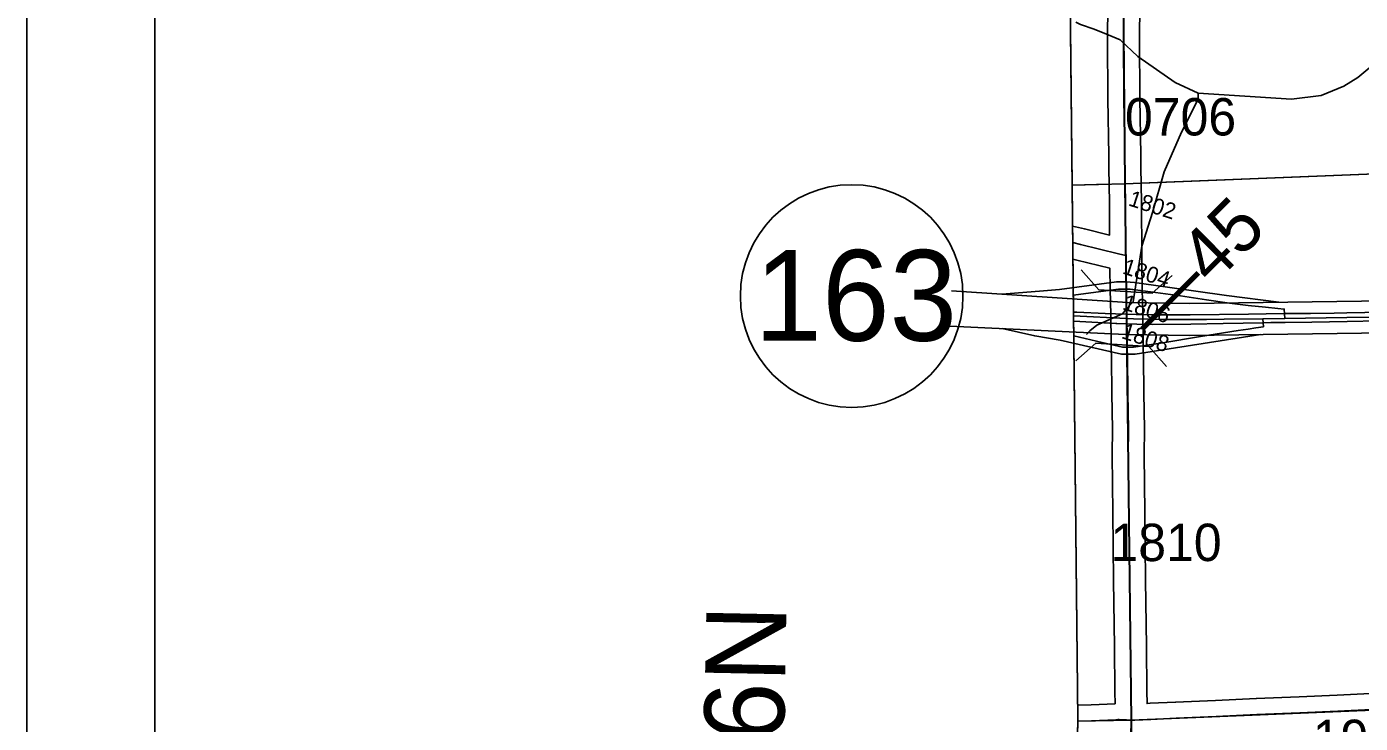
# Model space of a CAD drawing. Extents: x 23.6 to 68.7, y -63 to -29.
# Drawn here: x 30.623 to 33.122, y -42.755 to -41.451 of the extents above; entities that cross this region are included whole.
import ezdxf

# ---------------------------------------------------------------- set-up
doc = ezdxf.new("R2010")
doc.units = 0
for name, color, linetype in [('tdCoCityStreetMinor', 7, 'Continuous'), ('tdCoClipBndry', 7, 'Continuous'), ('tdCoCoBndry', 7, 'Continuous'), ('tdCoDivCarto', 7, 'Continuous'), ('tdCoFrame', 7, 'Continuous'), ('tdCoHydroRiver', 7, 'Continuous'), ('tdCoPriCL', 7, 'Continuous'), ('tdCoPriDiv', 7, 'Continuous'), ('tdCoPrimary', 7, 'Continuous'), ('tdCoPriRamp', 7, 'Continuous'), ('tdCoSecRdNmbr', 7, 'Continuous'), ('tdCoSecRteBand', 7, 'Continuous'), ('tdCoSecRteCL', 7, 'Continuous'), ('tdCoSectLine', 7, 'Continuous'), ('tdCoSectLinePart', 7, 'Continuous'), ('tdCoShieldStRte', 7, 'Continuous'), ('tdCoStrucDivPri', 7, 'Continuous'), ('tdCoSurfAsphalt', 7, 'Continuous'), ('tdCoSurfConc', 7, 'Continuous'), ('tdCoSurfGravel', 7, 'Continuous'), ('tdCoTwpBndryShd', 7, 'Continuous'), ('tdCoTwpRngTxt', 7, 'Continuous'), ('tdStHwyPriRefPost1', 7, 'Continuous'), ('tdStHwyPriRefPost5', 7, 'Continuous')]:
    doc.layers.add(name, color=color, linetype=linetype)

msp = doc.modelspace()

# ---------------------------------------------------------------- linework, layer by layer
at = {"layer": 'tdCoCityStreetMinor'}
msp.add_line((32.6684, -41.8759), (32.6822, -41.8793), dxfattribs=at)
at = {"layer": 'tdCoClipBndry'}
msp.add_lwpolyline([(56.8227, -57.553), (51.8233, -57.6334), (46.8056, -57.7041), (45.8081, -57.7131), (44.8328, -57.735), (43.8446, -57.7356), (42.8125, -57.7502), (36.856, -57.8104), (34.8462, -57.8398), (33.8615, -57.8433), (32.8589, -57.8556), (32.833, -57.8525), (32.8013, -57.8383), (32.7717, -57.8067), (32.7614, -57.7827), (32.7577, -57.7569), (32.6839, -51.7283), (32.6474, -49.7276), (32.6233, -45.7459), (32.6113, -44.7492), (32.588, -43.7493), (32.587, -43.0064), (32.5923, -42.7484), (32.5183, -35.7733)], dxfattribs=at)
at = {"layer": 'tdCoCoBndry'}
for p, q in [((32.6811, -41.7451), (32.6722, -40.7503)), ((32.6722, -40.7503), (32.6811, -41.7451)), ((32.6927, -42.7489), (32.6811, -41.7451)), ((32.6811, -41.7451), (32.6927, -42.7489)), ((32.6879, -42.9908), (32.6927, -42.7489)), ((32.6927, -42.7489), (32.6879, -42.9908))]:
    msp.add_line(p, q, dxfattribs=at)
for points in [[(32.5183, -35.7733), (32.5923, -42.7484), (32.587, -43.0064), (32.588, -43.7493), (32.6113, -44.7492), (32.6233, -45.7459), (32.6474, -49.7276), (32.6839, -51.7283)], [(32.6718, -40.7503), (32.6807, -41.745), (32.6923, -42.7489), (32.6875, -42.9908), (32.687, -43.0063), (32.6879, -43.7492), (32.7112, -44.7475), (32.7232, -45.7449), (32.73, -46.7351), (32.7344, -47.7196), (32.7414, -48.7221), (32.7473, -49.7257), (32.7682, -50.7257), (32.7838, -51.7268), (32.7945, -52.7546), (32.8063, -53.7572), (32.8202, -54.758), (32.8346, -55.7561), (32.8426, -56.756), (32.8576, -57.7557)], [(36.8552, -57.7104), (35.8554, -57.7251), (34.8462, -57.7399), (33.861, -57.7434), (32.858, -57.7557), (32.843, -56.756), (32.8349, -55.7561), (32.8205, -54.758), (32.8066, -53.7572), (32.7948, -52.7546), (32.7842, -51.7268), (32.7685, -50.7257), (32.7477, -49.7257), (32.7417, -48.7221), (32.7347, -47.7196), (32.7303, -46.7351), (32.7236, -45.745), (32.7116, -44.7475), (32.6883, -43.7492), (32.6873, -43.0063), (32.6879, -42.9908), (32.6927, -42.7489), (32.6811, -41.7451), (32.6722, -40.7503)], [(32.7842, -51.7268), (32.7685, -50.7257), (32.7477, -49.7257), (32.7417, -48.7221), (32.7347, -47.7196), (32.7303, -46.7351), (32.7236, -45.745), (32.7116, -44.7475), (32.6883, -43.7492), (32.6873, -43.0063), (32.6879, -42.9908), (32.6927, -42.7489), (32.6811, -41.7451), (32.6722, -40.7503)]]:
    msp.add_lwpolyline(points, dxfattribs=at)
at = {"layer": 'tdCoDivCarto'}
for p, q in [((32.5902, -41.9853), (32.5842, -41.9849)), ((32.6433, -41.988), (32.5902, -41.9853)), ((32.6632, -41.9886), (32.6433, -41.988)), ((32.6839, -41.9892), (32.6632, -41.9886)), ((32.7014, -41.9897), (32.6839, -41.9892)), ((32.7028, -41.9897), (32.7014, -41.9897)), ((32.7306, -41.9905), (32.7028, -41.9897)), ((32.8028, -41.9905), (32.7306, -41.9905)), ((32.9123, -41.989), (32.8028, -41.9905)), ((32.9784, -41.988), (32.9123, -41.989)), ((32.9806, -41.988), (32.9784, -41.988)), ((33.028, -41.988), (32.9806, -41.988)), ((33.0724, -41.9871), (33.028, -41.988)), ((33.0964, -41.9864), (33.0724, -41.9871)), ((33.1298, -41.9856), (33.0964, -41.9864)), ((32.5844, -42.002), (32.5959, -42.0028)), ((32.5959, -42.0028), (32.6634, -42.0064)), ((32.6634, -42.0064), (32.6652, -42.0065)), ((32.6652, -42.0065), (32.6838, -42.007)), ((32.6838, -42.007), (32.6842, -42.007)), ((32.6838, -42.007), (32.6842, -42.007)), ((32.6842, -42.007), (32.7028, -42.0074)), ((32.7028, -42.0074), (32.7316, -42.008)), ((32.7316, -42.008), (32.8043, -42.0075)), ((32.8043, -42.0075), (32.8645, -42.0065)), ((32.8645, -42.0065), (32.9394, -42.0049)), ((32.9394, -42.0049), (32.954, -42.0046)), ((32.954, -42.0046), (32.9807, -42.0044)), ((32.9807, -42.0044), (33.031, -42.0041)), ((33.031, -42.0041), (33.0968, -42.0028)), ((33.0968, -42.0028), (33.1565, -42.0016))]:
    msp.add_line(p, q, dxfattribs=at)
for points in [[(32.6839, -41.9892), (32.6632, -41.9886), (32.6433, -41.988), (32.5902, -41.9853), (32.5842, -41.9849)], [(32.6839, -41.9892), (32.6632, -41.9886), (32.6433, -41.988), (32.5902, -41.9853), (32.5842, -41.9849)], [(32.6839, -41.9892), (32.6632, -41.9886), (32.6433, -41.988), (32.5902, -41.9853), (32.5842, -41.9849)], [(32.9806, -41.988), (32.9784, -41.988), (32.9123, -41.989), (32.8028, -41.9905), (32.7306, -41.9905), (32.7028, -41.9897), (32.7014, -41.9897), (32.6839, -41.9892)], [(32.9806, -41.988), (32.9784, -41.988), (32.9123, -41.989), (32.8028, -41.9905), (32.7306, -41.9905), (32.7028, -41.9897), (32.7014, -41.9897), (32.6839, -41.9892)], [(32.9806, -41.988), (32.9784, -41.988), (32.9123, -41.989), (32.8028, -41.9905), (32.7306, -41.9905), (32.7028, -41.9897), (32.7014, -41.9897), (32.6839, -41.9892)], [(33.0964, -41.9864), (33.0724, -41.9871), (33.028, -41.988), (32.9806, -41.988)], [(33.0964, -41.9864), (33.0724, -41.9871), (33.028, -41.988), (32.9806, -41.988)], [(33.0964, -41.9864), (33.0724, -41.9871), (33.028, -41.988), (32.9806, -41.988)], [(33.5535, -41.9783), (33.4911, -41.9794), (33.4077, -41.9806), (33.2862, -41.9829), (33.1779, -41.9846), (33.1298, -41.9856), (33.0964, -41.9864)], [(33.5535, -41.9783), (33.4911, -41.9794), (33.4077, -41.9806), (33.2862, -41.9829), (33.1779, -41.9846), (33.1298, -41.9856), (33.0964, -41.9864)], [(33.5535, -41.9783), (33.4911, -41.9794), (33.4077, -41.9806), (33.2862, -41.9829), (33.1779, -41.9846), (33.1298, -41.9856), (33.0964, -41.9864)], [(32.5844, -42.002), (32.5959, -42.0028), (32.6634, -42.0064), (32.6652, -42.0065), (32.6838, -42.007)], [(32.5844, -42.002), (32.5959, -42.0028), (32.6634, -42.0064), (32.6652, -42.0065), (32.6838, -42.007)], [(32.5844, -42.002), (32.5959, -42.0028), (32.6634, -42.0064), (32.6652, -42.0065), (32.6838, -42.007)], [(32.6838, -42.007), (32.6842, -42.007), (32.7028, -42.0074), (32.7316, -42.008), (32.8043, -42.0075), (32.8645, -42.0065), (32.9394, -42.0049)], [(32.6838, -42.007), (32.6842, -42.007)], [(32.6842, -42.007), (32.7028, -42.0074), (32.7316, -42.008), (32.8043, -42.0075), (32.8645, -42.0065), (32.9394, -42.0049)], [(32.6842, -42.007), (32.7028, -42.0074), (32.7316, -42.008), (32.8043, -42.0075), (32.8645, -42.0065), (32.9394, -42.0049)], [(32.9394, -42.0049), (32.954, -42.0046), (32.9807, -42.0044)], [(32.9394, -42.0049), (32.954, -42.0046), (32.9807, -42.0044)], [(32.9394, -42.0049), (32.954, -42.0046), (32.9807, -42.0044)], [(32.9807, -42.0044), (33.031, -42.0041), (33.0968, -42.0028)], [(32.9807, -42.0044), (33.031, -42.0041), (33.0968, -42.0028)], [(32.9807, -42.0044), (33.031, -42.0041), (33.0968, -42.0028)], [(33.0968, -42.0028), (33.1565, -42.0016), (33.1566, -42.0016)], [(33.0968, -42.0028), (33.1565, -42.0016), (33.1566, -42.0016)], [(33.0968, -42.0028), (33.1565, -42.0016), (33.1566, -42.0016)]]:
    msp.add_lwpolyline(points, dxfattribs=at)
at = {"layer": 'tdCoFrame'}
for points in [[(30.6232, -29.9813), (66.6232, -29.9813), (66.6232, -61.9813), (30.6232, -61.9813)], [(30.8632, -30.2213), (66.3832, -30.2213), (66.3832, -61.7413), (30.8632, -61.7413)]]:
    msp.add_lwpolyline(points, close=True, dxfattribs=at)
at = {"layer": 'tdCoHydroRiver'}
for points in [[(32.6716, -41.4754), (32.6489, -41.4659), (32.6232, -41.4552), (32.5975, -41.4466), (32.5889, -41.4424)], [(33.3707, -41.4744), (33.3408, -41.4778), (33.2775, -41.4609), (33.2538, -41.4596), (33.227, -41.4645), (33.1877, -41.4869), (33.1172, -41.5459), (33.0905, -41.5619), (33.048, -41.5796), (32.9928, -41.5864), (32.8175, -41.5751)], [(32.8175, -41.5751), (32.7747, -41.555), (32.7049, -41.5066), (32.6716, -41.4754)], [(32.8175, -41.5751), (32.8176, -41.5862), (32.7865, -41.648), (32.7539, -41.7225), (32.7324, -41.7984), (32.7124, -41.8617), (32.6959, -41.966), (32.6834, -41.9787), (32.6761, -41.9884)], [(32.6761, -41.9884), (32.6277, -42.0096), (32.6148, -42.0204), (32.6084, -42.0268)]]:
    msp.add_lwpolyline(points, dxfattribs=at)
at = {"layer": 'tdCoPriCL'}
for points in [[(32.9803, -41.9968), (32.9791, -41.9793), (32.9668, -41.9784), (32.9442, -41.9761), (32.9117, -41.973), (32.8767, -41.9683), (32.8335, -41.9624), (32.7847, -41.9547), (32.7376, -41.9486), (32.6954, -41.9429), (32.6902, -41.9419), (32.6827, -41.942), (32.6688, -41.9422), (32.5884, -41.9528), (32.5839, -41.9534)], [(32.5843, -41.9918), (32.6836, -41.9969), (32.6964, -41.9977), (32.7528, -41.9987), (32.8014, -41.999), (32.8337, -41.9989), (32.8662, -41.9985), (32.9388, -41.9974)], [(32.5847, -42.0298), (32.6377, -42.0423), (32.6761, -42.0507), (32.6846, -42.0507), (32.6966, -42.0507), (32.7513, -42.0425), (32.8224, -42.0309), (32.8929, -42.0198), (32.9115, -42.017), (32.926, -42.0143), (32.94, -42.0125), (32.9388, -41.9974)], [(32.9388, -41.9974), (32.9803, -41.9968)], [(32.9803, -41.9968), (33.0963, -41.995), (33.1561, -41.9944)]]:
    msp.add_lwpolyline(points, dxfattribs=at)
at = {"layer": 'tdCoPriDiv'}
for points in [[(32.3557, -41.9454), (32.6854, -41.9669), (32.8014, -41.969), (33.3997, -41.9608)], [(33.4006, -42.0208), (32.8014, -42.029), (32.6819, -42.0268), (32.3528, -42.0113)]]:
    msp.add_lwpolyline(points, dxfattribs=at)
at = {"layer": 'tdCoPrimary'}
msp.add_line((32.6838, -42.007), (32.6842, -42.007), dxfattribs=at)
msp.add_line((32.6838, -42.007), (32.6842, -42.007), dxfattribs=at)
for points in [[(32.6839, -41.9892), (32.6632, -41.9886), (32.6433, -41.988), (32.5902, -41.9853), (32.5842, -41.9849)], [(32.6839, -41.9892), (32.6632, -41.9886), (32.6433, -41.988), (32.5902, -41.9853), (32.5842, -41.9849)], [(33.1298, -41.9856), (33.0964, -41.9864), (33.0724, -41.9871), (33.028, -41.988), (32.9806, -41.988), (32.9784, -41.988), (32.9123, -41.989), (32.8028, -41.9905), (32.7306, -41.9905), (32.7028, -41.9897), (32.7014, -41.9897), (32.6839, -41.9892), (32.6632, -41.9886), (32.6433, -41.988), (32.5902, -41.9853), (32.5842, -41.9849)], [(32.9806, -41.988), (32.9784, -41.988), (32.9123, -41.989), (32.8028, -41.9905), (32.7306, -41.9905), (32.7028, -41.9897), (32.7014, -41.9897), (32.6839, -41.9892)], [(32.9806, -41.988), (32.9784, -41.988), (32.9123, -41.989), (32.8028, -41.9905), (32.7306, -41.9905), (32.7028, -41.9897), (32.7014, -41.9897), (32.6839, -41.9892)], [(33.0964, -41.9864), (33.0724, -41.9871), (33.028, -41.988), (32.9806, -41.988)], [(33.0964, -41.9864), (33.0724, -41.9871), (33.028, -41.988), (32.9806, -41.988)], [(33.5535, -41.9783), (33.4911, -41.9794), (33.4077, -41.9806), (33.2862, -41.9829), (33.1779, -41.9846), (33.1298, -41.9856), (33.0964, -41.9864)], [(33.5535, -41.9783), (33.4911, -41.9794), (33.4077, -41.9806), (33.2862, -41.9829), (33.1779, -41.9846), (33.1298, -41.9856), (33.0964, -41.9864)], [(32.5844, -42.002), (32.5959, -42.0028), (32.6634, -42.0064), (32.6652, -42.0065), (32.6838, -42.007), (32.6842, -42.007), (32.7028, -42.0074), (32.7316, -42.008), (32.8043, -42.0075), (32.8645, -42.0065), (32.9394, -42.0049), (32.954, -42.0046), (32.9807, -42.0044), (33.031, -42.0041), (33.0968, -42.0028), (33.1565, -42.0016)], [(32.5844, -42.002), (32.5959, -42.0028), (32.6634, -42.0064), (32.6652, -42.0065), (32.6838, -42.007)], [(32.5844, -42.002), (32.5959, -42.0028), (32.6634, -42.0064), (32.6652, -42.0065), (32.6838, -42.007)], [(32.6842, -42.007), (32.7028, -42.0074), (32.7316, -42.008), (32.8043, -42.0075), (32.8645, -42.0065), (32.9394, -42.0049)], [(32.6842, -42.007), (32.7028, -42.0074), (32.7316, -42.008), (32.8043, -42.0075), (32.8645, -42.0065), (32.9394, -42.0049)], [(32.9394, -42.0049), (32.954, -42.0046), (32.9807, -42.0044)], [(32.9394, -42.0049), (32.954, -42.0046), (32.9807, -42.0044)], [(32.9807, -42.0044), (33.031, -42.0041), (33.0968, -42.0028)], [(32.9807, -42.0044), (33.031, -42.0041), (33.0968, -42.0028)], [(33.0968, -42.0028), (33.1565, -42.0016), (33.1566, -42.0016)], [(33.0968, -42.0028), (33.1565, -42.0016), (33.1566, -42.0016)]]:
    msp.add_lwpolyline(points, dxfattribs=at)
at = {"layer": 'tdCoPriRamp'}
for points in [[(32.6825, -41.9283), (32.6651, -41.9285), (32.5578, -41.9428), (32.5203, -41.9461), (32.4499, -41.9516)], [(32.9691, -41.9667), (32.871, -41.9538), (32.6984, -41.9294), (32.6825, -41.9283)], [(32.4507, -42.0159), (32.5116, -42.0298), (32.5594, -42.0379), (32.6743, -42.0641), (32.6848, -42.0641)], [(32.6848, -42.0641), (32.6999, -42.0641), (32.9347, -42.0272)]]:
    msp.add_lwpolyline(points, dxfattribs=at)
at = {"layer": 'tdCoSecRteBand'}
for points in [[(32.5825, -41.824), (32.6046, -41.8294), (32.6047, -41.8294), (32.6048, -41.8294), (32.6519, -41.841), (32.6515, -41.7796), (32.6506, -41.7155), (32.6506, -41.7154), (32.6506, -41.7154), (32.6506, -41.7153), (32.6503, -41.6919), (32.6487, -41.5861), (32.6486, -41.5778), (32.6486, -41.5777), (32.6486, -41.5775), (32.6478, -41.4814), (32.6478, -41.4811), (32.6478, -41.4808), (32.6486, -41.4031)], [(32.7086, -41.4032), (32.7078, -41.4812), (32.7086, -41.577), (32.7087, -41.5851), (32.7103, -41.691), (32.7103, -41.6911), (32.7103, -41.6911), (32.7106, -41.7145), (32.7106, -41.7146), (32.7106, -41.7146), (32.7106, -41.7146), (32.7115, -41.7789), (32.7115, -41.779), (32.7115, -41.7791), (32.7122, -41.879), (32.7122, -41.879), (32.7122, -41.8791), (32.7123, -41.8934), (32.7131, -41.9415), (32.7139, -41.9887), (32.7142, -42.0064), (32.7145, -42.0224), (32.7145, -42.0224), (32.7145, -42.0225), (32.7149, -42.0502), (32.7152, -42.0708), (32.7152, -42.0709), (32.7152, -42.0709), (32.716, -42.1362), (32.717, -42.2042), (32.717, -42.2045), (32.717, -42.2048), (32.7167, -42.2508), (32.7167, -42.2508), (32.7167, -42.2508), (32.7167, -42.2508), (32.7167, -42.2508), (32.7167, -42.2508), (32.7167, -42.2508), (32.7167, -42.2527), (32.7177, -42.3598), (32.7189, -42.4869), (32.7212, -42.611), (32.7212, -42.6112), (32.7212, -42.6114), (32.7217, -42.695), (32.7221, -42.7179), (32.7276, -42.7175), (32.7278, -42.7175), (32.728, -42.7175), (32.7754, -42.7154), (32.7754, -42.7154), (32.7754, -42.7154), (32.8505, -42.7121), (32.9266, -42.7086), (32.9266, -42.7086), (32.9267, -42.7086), (33.0071, -42.7052), (33.0071, -42.7052), (33.0071, -42.7052), (33.0779, -42.7022), (33.1533, -42.6988)], [(32.5921, -42.7212), (32.6171, -42.7206), (32.6621, -42.7183), (32.6617, -42.6959), (32.6617, -42.6957), (32.6617, -42.6955), (32.6612, -42.6119), (32.6589, -42.4878), (32.6589, -42.4877), (32.6589, -42.4876), (32.6577, -42.3603), (32.6577, -42.3603), (32.6577, -42.3603), (32.6567, -42.253), (32.6567, -42.2528), (32.6567, -42.2526), (32.6567, -42.2505), (32.6567, -42.2505), (32.6567, -42.2505), (32.6567, -42.2505), (32.6567, -42.2504), (32.657, -42.2048), (32.656, -42.137), (32.656, -42.137), (32.656, -42.137), (32.6552, -42.0717), (32.6549, -42.0511), (32.6545, -42.0234), (32.6542, -42.0075), (32.6539, -41.9897), (32.6531, -41.9425), (32.6524, -41.9029), (32.5905, -41.8877), (32.5832, -41.8859)]]:
    msp.add_lwpolyline(points, dxfattribs=at)
at = {"layer": 'tdCoSecRteCL'}
for points in [[(32.6927, -42.7489), (32.6917, -42.6953), (32.6912, -42.6116), (32.6889, -42.4873), (32.6877, -42.36), (32.6867, -42.2528), (32.6867, -42.2507), (32.6867, -42.2506), (32.6867, -42.2506), (32.687, -42.2047), (32.686, -42.1366), (32.6852, -42.0713), (32.6849, -42.0507), (32.6845, -42.0229), (32.6842, -42.007), (32.6839, -41.9892), (32.6831, -41.942), (32.6823, -41.8937), (32.6822, -41.8793), (32.6822, -41.8792), (32.6815, -41.7793), (32.6806, -41.7151), (32.6806, -41.7149), (32.6803, -41.6915), (32.6787, -41.5856), (32.6786, -41.5773), (32.6778, -41.4811), (32.6786, -41.403)], [(32.5829, -41.855), (32.5976, -41.8585), (32.6684, -41.8759)], [(32.6927, -42.7489), (32.6994, -42.7493), (32.7294, -42.7475), (32.7767, -42.7453), (32.8518, -42.742), (32.928, -42.7386), (33.0084, -42.7351), (33.0792, -42.7322), (33.1547, -42.7287), (33.2206, -42.7256), (33.297, -42.7236), (33.394, -42.7203), (33.4861, -42.7159), (33.557, -42.7129), (33.6214, -42.711), (33.6296, -42.7105)], [(32.5923, -42.7512), (32.6182, -42.7506), (32.6638, -42.7483), (32.667, -42.7481), (32.67, -42.748), (32.6833, -42.7485), (32.6927, -42.7489)], [(32.6929, -42.7637), (32.6927, -42.7489)]]:
    msp.add_lwpolyline(points, dxfattribs=at)
at = {"layer": 'tdCoSectLine'}
for points in [[(32.6718, -40.7503), (32.6807, -41.745)], [(32.6807, -41.745), (33.6199, -41.7077)], [(32.5817, -41.7474), (32.6807, -41.745)], [(32.6807, -41.745), (32.6923, -42.7489)], [(32.6923, -42.7489), (33.6292, -42.7104)], [(32.5923, -42.7511), (32.6923, -42.7489)], [(32.6923, -42.7489), (32.6875, -42.9908), (32.687, -43.0063), (32.6879, -43.7492)]]:
    msp.add_lwpolyline(points, dxfattribs=at)
at = {"layer": 'tdCoSectLinePart'}
for points in [[(32.7105, -41.7439), (33.6199, -41.7077)], [(32.5817, -41.7474), (32.6504, -41.7458)]]:
    msp.add_lwpolyline(points, dxfattribs=at)
at = {"layer": 'tdCoShieldStRte'}
msp.add_circle((32.1687, -41.955), 0.2085, dxfattribs=at)
at = {"layer": 'tdCoStrucDivPri'}
for points in [[(32.5988, -41.9062), (32.6319, -41.9436), (32.7318, -41.9498), (32.7692, -41.9167)], [(32.5884, -42.0766), (32.6258, -42.0435), (32.7256, -42.0496), (32.7587, -42.087)]]:
    msp.add_lwpolyline(points, dxfattribs=at)
at = {"layer": 'tdCoSurfAsphalt'}
msp.add_lwpolyline([(32.5829, -41.855), (32.5976, -41.8585), (32.6684, -41.8759)], dxfattribs=at)
at = {"layer": 'tdCoSurfConc'}
msp.add_lwpolyline([(32.6867, -42.2506), (32.6867, -42.2506), (32.687, -42.2047), (32.686, -42.1366), (32.6852, -42.0713), (32.6849, -42.0507), (32.6845, -42.0229), (32.6842, -42.007), (32.6839, -41.9892), (32.6831, -41.942), (32.6823, -41.8937), (32.6822, -41.8793), (32.6822, -41.8792), (32.6815, -41.7793), (32.6806, -41.7151), (32.6806, -41.7149), (32.6803, -41.6915), (32.6787, -41.5856), (32.6786, -41.5773), (32.6778, -41.4811), (32.6786, -41.403)], dxfattribs=at)
at = {"layer": 'tdCoSurfGravel'}
msp.add_line((32.6867, -42.2507), (32.6867, -42.2506), dxfattribs=at)
for points in [[(32.6977, -43.3855), (32.6981, -43.3778), (32.6975, -43.3311), (32.6969, -43.2498), (32.6963, -43.1768), (32.6955, -43.104), (32.6945, -43.0164), (32.6945, -42.9235), (32.6939, -42.8367), (32.6929, -42.7637), (32.6927, -42.7489), (32.6917, -42.6953), (32.6912, -42.6116), (32.6889, -42.4873), (32.6877, -42.36), (32.6867, -42.2528), (32.6867, -42.2507)], [(32.6927, -42.7489), (32.6994, -42.7493), (32.7294, -42.7475), (32.7767, -42.7453), (32.8518, -42.742), (32.928, -42.7386), (33.0084, -42.7351), (33.0792, -42.7322), (33.1547, -42.7287)], [(32.5923, -42.7512), (32.6182, -42.7506), (32.6638, -42.7483), (32.667, -42.7481), (32.67, -42.748), (32.6833, -42.7485), (32.6927, -42.7489)]]:
    msp.add_lwpolyline(points, dxfattribs=at)
at = {"layer": 'tdCoTwpBndryShd'}
msp.add_lwpolyline([(32.8576, -57.7557), (32.8426, -56.756), (32.8346, -55.7561), (32.8202, -54.758), (32.8063, -53.7572), (32.7945, -52.7546), (32.7838, -51.7268), (32.7682, -50.7257), (32.7473, -49.7257), (32.7414, -48.7221), (32.7344, -47.7196), (32.73, -46.7351), (32.7232, -45.7449), (32.7112, -44.7475), (32.6879, -43.7492), (32.687, -43.0063), (32.6875, -42.9908), (32.6923, -42.7489), (32.6807, -41.745), (32.6718, -40.7503)], dxfattribs=at)

# ---------------------------------------------------------------- texts
at = {"layer": 'tdCoSecRdNmbr'}
for s, height, rotation, p in [('0706', 0.07, 0.0258, (32.6807, -41.6545)), ('1802', 0.03, 342.3147, (32.6853, -41.785)), ('1804', 0.03, 342.3147, (32.6743, -41.9125)), ('1806', 0.03, 342.3147, (32.6743, -41.9794)), ('1808', 0.03, 342.3147, (32.6723, -42.0335)), ('1810', 0.07, 0.0258, (32.6535, -42.4513)), ('1901', 0.07, 0.0261, (33.0326, -42.8182))]:
    msp.add_text(s, height=height, rotation=rotation, dxfattribs=at).set_placement(p)
at = {"layer": 'tdCoShieldStRte'}
msp.add_text('163', height=0.17, dxfattribs=at).set_placement((31.9868, -42.0388))
at = {"layer": 'tdCoTwpRngTxt'}
msp.add_text('T-76N', height=0.15, rotation=88.8615, dxfattribs=at).set_placement((32.0356, -43.0919))
at = {"layer": 'tdStHwyPriRefPost1'}
msp.add_text('‒‒45', height=0.1, rotation=45, dxfattribs=at).set_placement((32.7391, -42.0428))
at = {"layer": 'tdStHwyPriRefPost5'}
msp.add_text('‒‒45', height=0.1, rotation=45, dxfattribs=at).set_placement((32.7391, -42.0428))

doc.saveas('drawing.dxf')
